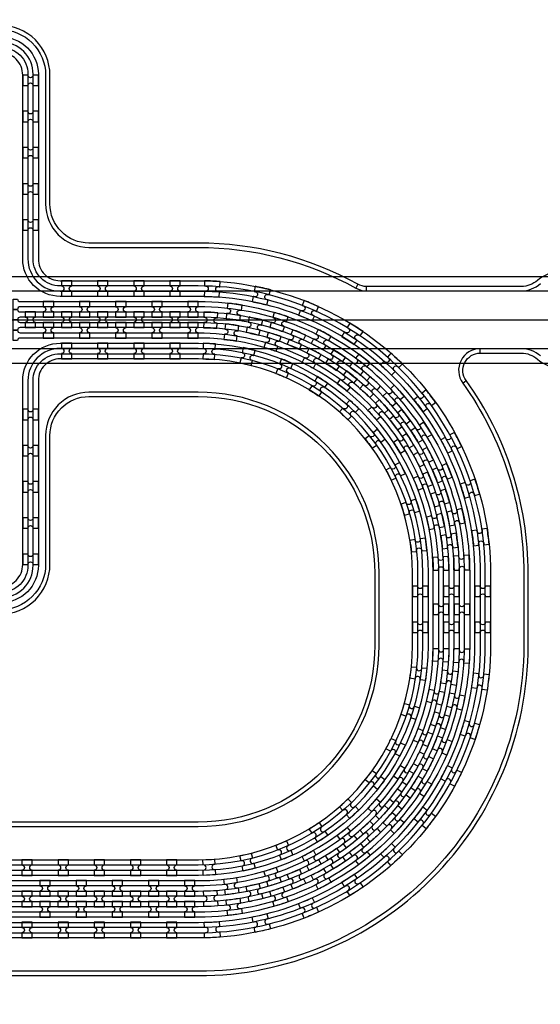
# Model space of a CAD drawing. Extents: x -63500 to 63500, y -63500 to 63500.
# Tile 272 of 296: x 34609 to 38208, y 402 to 7203. Entities that reach past the tile are written whole.
import ezdxf

# ---------------------------------------------------------------- set-up
doc = ezdxf.new("R2010")
doc.units = 13
doc.header["$MEASUREMENT"] = 0
for name, color, linetype in [('1_Metal', 2, 'Continuous'), ('2_Electrodes', 5, 'Continuous'), ('3_Outline', 4, 'Continuous')]:
    doc.layers.add(name, color=color, linetype=linetype)

# ---------------------------------------------------------------- blocks, each defined once
blk = doc.blocks.new('*U141')
at = {"layer": '1_Metal'}
for points in [[(137.3, 193.7, -1), (140.1, 229.6, 0.000475), (142.9, 229.4), (145.6, 265.3, -0.013499), (66.1, 273.3), (61.5, 237.6, 0.000627), (65.3, 237.1, -1), (60.8, 201.4, -0.000627), (56.9, 201.9), (52.3, 166.2, 0.013498), (137.6, 157.5), (140.3, 193.5, -0.000475)], [(-23, 31.6), (-17.3, 67.2, -0.000725), (-22.1, 68, -1), (-16.2, 103.5, 0.000725), (-11.5, 102.7), (-5.7, 138.2, -0.013497), (-91.8, 154.6), (-99.5, 119.4, 0.000878), (-93.8, 118.2, -1), (-101.4, 83, -0.000877), (-107.2, 84.3), (-114.9, 49.1, 0.013496)], [(-122.5, 13.9), (-130.2, -21.2, 0.001088), (-122.5, -22.9, -1), (-130.1, -58.1, -0.001088), (-137.9, -56.4), (-145.6, -91.6, 0.013495), (-46.1, -110.5), (-40.3, -75, -0.000936), (-47.1, -73.9, -1), (-41.2, -38.3, 0.000936), (-34.6, -39.4), (-28.8, -3.9, -0.013496)], [(38.6, 59.1), (34, 23.4, 0.000987), (40.8, 22.5, -1), (36.4, -13.2, -0.000987), (29.4, -12.4), (24.9, -48.1, 0.013495), (121.7, -57.8), (124.4, -21.9, -0.000835), (118.5, -21.5, -1), (121.3, 14.4, 0.000835), (127, 14), (129.7, 49.9, -0.013497), (38.6, 59.1)], [(16.3, -192.1, -1), (11.9, -227.9, -0.001268), (1.9, -226.6), (-2.6, -262.3, 0.013494), (105.8, -273.3), (108.5, -237.4, -0.001116), (99.6, -236.7, -1), (102.5, -200.8, 0.001116), (111.1, -201.5), (113.8, -165.6, -0.013495), (11.1, -155.2), (6.5, -190.9, 0.001268)]]:
    blk.add_lwpolyline(points, format="xyb", close=True, dxfattribs=at)
blk = doc.blocks.new('*U135')
at = {"layer": '1_Metal', "color": 0, "linetype": 'ByBlock', "lineweight": -2, "transparency": 16777216}
for p, rotation in [((-415.8, 1200.9), 80.00000000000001), ((-537.3, 919.2), 70.00000000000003), ((-705.7, 662.9), 59.99999999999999), ((-916.2, 439.7), 50), ((-1162.2, 256.5), 40), ((-1436.2, 118.7), 30.00000000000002), ((-2034.7, -5), 9.999999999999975), ((-1730.1, 30.7), 19.99999999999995)]:
    blk.add_blockref('*U141', p, dxfattribs=dict(at, rotation=rotation))
blk.add_blockref('*U141', (-2340.9, 12.7), dxfattribs=at)
blk = doc.blocks.new('*U137')
at = {"layer": '1_Metal'}
for points in [[(137.3, 193.7, -1), (140.1, 229.6, 0.000475), (142.9, 229.4), (145.6, 265.3, -0.013499), (66.1, 273.3), (61.5, 237.6, 0.000627), (65.3, 237.1, -1), (60.8, 201.4, -0.000627), (56.9, 201.9), (52.3, 166.2, 0.013498), (137.6, 157.5), (140.3, 193.5, -0.000475)], [(-23, 31.6), (-17.3, 67.2, -0.000725), (-22.1, 68, -1), (-16.2, 103.5, 0.000725), (-11.5, 102.7), (-5.7, 138.2, -0.013497), (-91.8, 154.6), (-99.5, 119.4, 0.000878), (-93.8, 118.2, -1), (-101.4, 83, -0.000877), (-107.2, 84.3), (-114.9, 49.1, 0.013496)], [(-122.5, 13.9), (-130.2, -21.2, 0.001088), (-122.5, -22.9, -1), (-130.1, -58.1, -0.001088), (-137.9, -56.4), (-145.6, -91.6, 0.013495), (-46.1, -110.5), (-40.3, -75, -0.000936), (-47.1, -73.9, -1), (-41.2, -38.3, 0.000936), (-34.6, -39.4), (-28.8, -3.9, -0.013496)], [(38.6, 59.1), (34, 23.4, 0.000987), (40.8, 22.5, -1), (36.4, -13.2, -0.000987), (29.4, -12.4), (24.9, -48.1, 0.013495), (121.7, -57.8), (124.4, -21.9, -0.000835), (118.5, -21.5, -1), (121.3, 14.4, 0.000835), (127, 14), (129.7, 49.9, -0.013497), (38.6, 59.1)], [(16.3, -192.1, -1), (11.9, -227.9, -0.001268), (1.9, -226.6), (-2.6, -262.3, 0.013494), (105.8, -273.3), (108.5, -237.4, -0.001116), (99.6, -236.7, -1), (102.5, -200.8, 0.001116), (111.1, -201.5), (113.8, -165.6, -0.013495), (11.1, -155.2), (6.5, -190.9, 0.001268)]]:
    blk.add_lwpolyline(points, format="xyb", close=True, dxfattribs=at)
blk = doc.blocks.new('*U138')
at = {"layer": '1_Metal', "color": 0, "linetype": 'ByBlock', "lineweight": -2, "transparency": 16777216}
for p, rotation in [((-415.8, 1200.9), 80.00000000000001), ((-537.3, 919.2), 70.00000000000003), ((-705.7, 662.9), 59.99999999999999), ((-916.2, 439.7), 50), ((-1162.2, 256.5), 40), ((-1436.2, 118.7), 30.00000000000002), ((-2034.7, -5), 9.999999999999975), ((-1730.1, 30.7), 19.99999999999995)]:
    blk.add_blockref('*U137', p, dxfattribs=dict(at, rotation=rotation))
blk.add_blockref('*U137', (-2340.9, 12.7), dxfattribs=at)
blk = doc.blocks.new('*U139')
at = {"layer": '1_Metal'}
for points in [[(-270, 36), (-270, -36), (-234, -36, -0.414214), (-216, -18), (-216, -18, -0.414214), (-198, -36), (-162, -36), (-162, 36), (-198, 36, -0.414214), (-216, 18), (-216, 18, -0.414214), (-234, 36)], [(54, -35.9), (54, 36.1), (18, 36.1, -0.414214), (0, 18.1), (0, 18.1, -0.414214), (-18, 36.1), (-54, 36.1), (-54, -35.9), (-18, -35.9, -0.414214), (0, -17.9), (0, -17.9, -0.414214), (18, -35.9), (54, -35.9)], [(162, 35.9), (162, -36.1), (198, -36.1, -0.414214), (216, -18.1), (216, -18.1, -0.414214), (234, -36.1), (270, -36.1), (270, 35.9), (234, 35.9, -0.414214), (216, 17.9), (216, 17.9, -0.414214), (198, 35.9)]]:
    blk.add_lwpolyline(points, format="xyb", close=True, dxfattribs=at)
blk = doc.blocks.new('*U140')
at = {"layer": '1_Metal', "color": 0, "linetype": 'ByBlock', "lineweight": -2, "transparency": 16777216}
for p in [(0, 250), (0, 0)]:
    blk.add_blockref('*U139', p, dxfattribs=at)

msp = doc.modelspace()

# ---------------------------------------------------------------- linework, layer by layer
for p, q in [((32448.5, 5430), (39999.1, 5430)), ((32448.5, 5330), (40470.1, 5330)), ((29314, 5130), (37478.2, 5130)), ((37258.2, 5130), (40258.2, 5130)), ((40470.1, 4930), (32448.5, 4930)), ((32448.5, 4830), (39999.1, 4830))]:
    msp.add_line(p, q)
for radius in [50000, 47500, 45000]:
    msp.add_circle((0, 0), radius)
at = {"layer": '1_Metal'}
for points in [[(-50000, 0, -1), (50000, 0), (51000, 0, 1), (-51000, 0)], [(34738, 6748), (34738, 6820), (34702, 6820, -0.414214), (34684, 6802), (34684, 6802, -0.414214), (34666, 6820), (34630, 6820), (34630, 6748), (34666, 6748, -0.414214), (34684, 6766), (34684, 6766, -0.414214), (34702, 6748)], [(34738, 6748), (34738, 6820), (34702, 6820, -0.414214), (34684, 6802), (34684, 6802, -0.414214), (34666, 6820), (34630, 6820), (34630, 6748), (34666, 6748, -0.414214), (34684, 6766), (34684, 6766, -0.414214), (34702, 6748)], [(34738, 6498), (34738, 6570), (34702, 6570, -0.414214), (34684, 6552), (34684, 6552, -0.414214), (34666, 6570), (34630, 6570), (34630, 6498), (34666, 6498, -0.414214), (34684, 6516), (34684, 6516, -0.414214), (34702, 6498)], [(34738, 6248), (34738, 6320), (34702, 6320, -0.414214), (34684, 6302), (34684, 6302, -0.414214), (34666, 6320), (34630, 6320), (34630, 6248), (34666, 6248, -0.414214), (34684, 6266), (34684, 6266, -0.414214), (34702, 6248)], [(34738, 5998), (34738, 6070), (34702, 6070, -0.414214), (34684, 6052), (34684, 6052, -0.414214), (34666, 6070), (34630, 6070), (34630, 5998), (34666, 5998, -0.414214), (34684, 6016), (34684, 6016, -0.414214), (34702, 5998)], [(34738, 5748), (34738, 5820), (34702, 5820, -0.414214), (34684, 5802), (34684, 5802, -0.414214), (34666, 5820), (34630, 5820), (34630, 5748), (34666, 5748, -0.414214), (34684, 5766), (34684, 5766, -0.414214), (34702, 5748)], [(34897.2, 5292.1), (34969.2, 5292.1), (34969.2, 5328.1, -0.414214), (34951.2, 5346.1), (34951.2, 5346.1, -0.414214), (34969.2, 5364.1), (34969.2, 5400.1), (34897.2, 5400.1), (34897.2, 5364.1, -0.414214), (34915.2, 5346.1), (34915.2, 5346.1, -0.414214), (34897.2, 5328.1)], [(35147.2, 5292.1), (35219.2, 5292.1), (35219.2, 5328.1, -0.414214), (35201.2, 5346.1), (35201.2, 5346.1, -0.414214), (35219.2, 5364.1), (35219.2, 5400.1), (35147.2, 5400.1), (35147.2, 5364.1, -0.414214), (35165.2, 5346.1), (35165.2, 5346.1, -0.414214), (35147.2, 5328.1)], [(35397.2, 5292.1), (35469.2, 5292.1), (35469.2, 5328.1, -0.414214), (35451.2, 5346.1), (35451.2, 5346.1, -0.414214), (35469.2, 5364.1), (35469.2, 5400.1), (35397.2, 5400.1), (35397.2, 5364.1, -0.414214), (35415.2, 5346.1), (35415.2, 5346.1, -0.414214), (35397.2, 5328.1)], [(35647.2, 5292.1), (35719.2, 5292.1), (35719.2, 5328.1, -0.414214), (35701.2, 5346.1), (35701.2, 5346.1, -0.414214), (35719.2, 5364.1), (35719.2, 5400.1), (35647.2, 5400.1), (35647.2, 5364.1, -0.414214), (35665.2, 5346.1), (35665.2, 5346.1, -0.414214), (35647.2, 5328.1)], [(8302.1, 1040), (35844, 1040, 0.414214), (37684, 2880), (37684, 3380, 0.414214), (35844, 5220), (34612, 5220, 0.414214), (34594, 5202), (34594, 5202), (34563.4, 5202), (34563.4, 5272.2), (34593.4, 5272.2, 0.384752), (34611.3, 5256), (35844, 5256, -0.414214), (37720, 3380), (37720, 2880, -0.414214), (35844, 1004), (8302.1, 1004)], [(34844, 5148.1), (34844, 5184.1, -0.414214), (34826, 5202.1), (34826, 5202.1, -0.414214), (34844, 5220.1), (34844, 5256.1), (34772, 5256.1), (34772, 5220.1, -0.414214), (34790, 5202.1), (34790, 5202.1, -0.414214), (34772, 5184.1), (34772, 5148.1)], [(35094, 5148.1), (35094, 5184.1, -0.414214), (35076, 5202.1), (35076, 5202.1, -0.414214), (35094, 5220.1), (35094, 5256.1), (35022, 5256.1), (35022, 5220.1, -0.414214), (35040, 5202.1), (35040, 5202.1, -0.414214), (35022, 5184.1), (35022, 5148.1)], [(35344, 5148.1), (35344, 5184.1, -0.414214), (35326, 5202.1), (35326, 5202.1, -0.414214), (35344, 5220.1), (35344, 5256.1), (35272, 5256.1), (35272, 5220.1, -0.414214), (35290, 5202.1), (35290, 5202.1, -0.414214), (35272, 5184.1), (35272, 5148.1)], [(35594, 5148.1), (35594, 5184.1, -0.414214), (35576, 5202.1), (35576, 5202.1, -0.414214), (35594, 5220.1), (35594, 5256.1), (35522, 5256.1), (35522, 5220.1, -0.414214), (35540, 5202.1), (35540, 5202.1, -0.414214), (35522, 5184.1), (35522, 5148.1)], [(35844, 5148.1), (35844, 5184.1, -0.414214), (35826, 5202.1), (35826, 5202.1, -0.414214), (35844, 5220.1), (35844, 5256.1), (35772, 5256.1), (35772, 5220.1, -0.414214), (35790, 5202.1), (35790, 5202.1, -0.414214), (35772, 5184.1), (35772, 5148.1)], [(8302.1, 1112), (35844, 1112, 0.414214), (37612, 2880), (37612, 3380, 0.414214), (35844, 5148), (34612, 5148, 0.414214), (34594, 5130), (34594, 5130), (34563.4, 5130), (34563.4, 5202), (34594, 5202, 0.414214), (34612, 5184), (35844, 5184, -0.414214), (37648, 3380), (37648, 2880, -0.414214), (35844, 1076), (8302.1, 1076)], [(34719, 5184.1), (34647, 5184.1), (34647, 5148.1, -0.414214), (34665, 5130.1), (34665, 5130.1, -0.414214), (34647, 5112.1), (34647, 5076.1), (34719, 5076.1), (34719, 5112.1, -0.414214), (34701, 5130.1), (34701, 5130.1, -0.414214), (34719, 5148.1), (34719, 5184.1)], [(34969, 5184.1), (34897, 5184.1), (34897, 5148.1, -0.414214), (34915, 5130.1), (34915, 5130.1, -0.414214), (34897, 5112.1), (34897, 5076.1), (34969, 5076.1), (34969, 5112.1, -0.414214), (34951, 5130.1), (34951, 5130.1, -0.414214), (34969, 5148.1), (34969, 5184.1)], [(35219, 5184.1), (35147, 5184.1), (35147, 5148.1, -0.414214), (35165, 5130.1), (35165, 5130.1, -0.414214), (35147, 5112.1), (35147, 5076.1), (35219, 5076.1), (35219, 5112.1, -0.414214), (35201, 5130.1), (35201, 5130.1, -0.414214), (35219, 5148.1), (35219, 5184.1)], [(35469, 5184.1), (35397, 5184.1), (35397, 5148.1, -0.414214), (35415, 5130.1), (35415, 5130.1, -0.414214), (35397, 5112.1), (35397, 5076.1), (35469, 5076.1), (35469, 5112.1, -0.414214), (35451, 5130.1), (35451, 5130.1, -0.414214), (35469, 5148.1), (35469, 5184.1)], [(35719, 5184.1), (35647, 5184.1), (35647, 5148.1, -0.414214), (35665, 5130.1), (35665, 5130.1, -0.414214), (35647, 5112.1), (35647, 5076.1), (35719, 5076.1), (35719, 5112.1, -0.414214), (35701, 5130.1), (35701, 5130.1, -0.414214), (35719, 5148.1), (35719, 5184.1)], [(8302.1, 1184), (35844, 1184, 0.414214), (37540, 2880), (37540, 3380, 0.414214), (35844, 5076), (34612, 5076, 0.414214), (34594, 5058), (34594, 5058), (34563.4, 5058), (34563.4, 5130), (34594, 5130, 0.414214), (34612, 5112), (35844, 5112, -0.414214), (37576, 3380), (37576, 2880, -0.414214), (35844, 1148), (8302.1, 1148)], [(34844, 5112.1), (34772, 5112.1), (34772, 5076.1, -0.414214), (34790, 5058.1), (34790, 5058.1, -0.414214), (34772, 5040.1), (34772, 5004.1), (34844, 5004.1), (34844, 5040.1, -0.414214), (34826, 5058.1), (34826, 5058.1, -0.414214), (34844, 5076.1), (34844, 5112.1)], [(35094, 5112.1), (35022, 5112.1), (35022, 5076.1, -0.414214), (35040, 5058.1), (35040, 5058.1, -0.414214), (35022, 5040.1), (35022, 5004.1), (35094, 5004.1), (35094, 5040.1, -0.414214), (35076, 5058.1), (35076, 5058.1, -0.414214), (35094, 5076.1), (35094, 5112.1)], [(35344, 5112.1), (35272, 5112.1), (35272, 5076.1, -0.414214), (35290, 5058.1), (35290, 5058.1, -0.414214), (35272, 5040.1), (35272, 5004.1), (35344, 5004.1), (35344, 5040.1, -0.414214), (35326, 5058.1), (35326, 5058.1, -0.414214), (35344, 5076.1), (35344, 5112.1)], [(35594, 5112.1), (35522, 5112.1), (35522, 5076.1, -0.414214), (35540, 5058.1), (35540, 5058.1, -0.414214), (35522, 5040.1), (35522, 5004.1), (35594, 5004.1), (35594, 5040.1, -0.414214), (35576, 5058.1), (35576, 5058.1, -0.414214), (35594, 5076.1), (35594, 5112.1)], [(35844, 5112.1), (35772, 5112.1), (35772, 5076.1, -0.414214), (35790, 5058.1), (35790, 5058.1, -0.414214), (35772, 5040.1), (35772, 5004.1), (35844, 5004.1), (35844, 5040.1, -0.414214), (35826, 5058.1), (35826, 5058.1, -0.414214), (35844, 5076.1), (35844, 5112.1)], [(8302.1, 1256), (35844, 1256, 0.414214), (37468, 2880), (37468, 3380, 0.414214), (35844, 5004), (34611.3, 5004, 0.384752), (34593.4, 4987.9), (34563.4, 4987.9), (34563.4, 5058), (34594, 5058, 0.414214), (34612, 5040), (35844, 5040, -0.414214), (37504, 3380), (37504, 2880, -0.414214), (35844, 1220), (8302.1, 1220)], [(34897.1, 4860.1), (34969.1, 4860.1), (34969.1, 4896.1, -0.414214), (34951.1, 4914.1), (34951.1, 4914.1, -0.414214), (34969.1, 4932.1), (34969.1, 4968.1), (34897.1, 4968.1), (34897.1, 4932.1, -0.414214), (34915.1, 4914.1), (34915.1, 4914.1, -0.414214), (34897.1, 4896.1)], [(35147.1, 4860.1), (35219.1, 4860.1), (35219.1, 4896.1, -0.414214), (35201.1, 4914.1), (35201.1, 4914.1, -0.414214), (35219.1, 4932.1), (35219.1, 4968.1), (35147.1, 4968.1), (35147.1, 4932.1, -0.414214), (35165.1, 4914.1), (35165.1, 4914.1, -0.414214), (35147.1, 4896.1)], [(35397.1, 4860.1), (35469.1, 4860.1), (35469.1, 4896.1, -0.414214), (35451.1, 4914.1), (35451.1, 4914.1, -0.414214), (35469.1, 4932.1), (35469.1, 4968.1), (35397.1, 4968.1), (35397.1, 4932.1, -0.414214), (35415.1, 4914.1), (35415.1, 4914.1, -0.414214), (35397.1, 4896.1)], [(35647.1, 4860.1), (35719.1, 4860.1), (35719.1, 4896.1, -0.414214), (35701.1, 4914.1), (35701.1, 4914.1, -0.414214), (35719.1, 4932.1), (35719.1, 4968.1), (35647.1, 4968.1), (35647.1, 4932.1, -0.414214), (35665.1, 4914.1), (35665.1, 4914.1, -0.414214), (35647.1, 4896.1)], [(34738, 4440), (34738, 4512), (34702, 4512, -0.414214), (34684, 4494), (34684, 4494, -0.414214), (34666, 4512), (34630, 4512), (34630, 4440), (34666, 4440, -0.414214), (34684, 4458), (34684, 4458, -0.414214), (34702, 4440)], [(34738, 4190), (34738, 4262), (34702, 4262, -0.414214), (34684, 4244), (34684, 4244, -0.414214), (34666, 4262), (34630, 4262), (34630, 4190), (34666, 4190, -0.414214), (34684, 4208), (34684, 4208, -0.414214), (34702, 4190)], [(34738, 3940), (34738, 4012), (34702, 4012, -0.414214), (34684, 3994), (34684, 3994, -0.414214), (34666, 4012), (34630, 4012), (34630, 3940), (34666, 3940, -0.414214), (34684, 3958), (34684, 3958, -0.414214), (34702, 3940)], [(34738, 3690), (34738, 3762), (34702, 3762, -0.414214), (34684, 3744), (34684, 3744, -0.414214), (34666, 3762), (34630, 3762), (34630, 3690), (34666, 3690, -0.414214), (34684, 3708), (34684, 3708, -0.414214), (34702, 3690)], [(34738, 3440), (34738, 3512), (34702, 3512, -0.414214), (34684, 3494), (34684, 3494, -0.414214), (34666, 3512), (34630, 3512), (34630, 3440), (34666, 3440, -0.414214), (34684, 3458), (34684, 3458, -0.414214), (34702, 3440)], [(37576, 3166), (37540, 3166, -0.414214), (37522, 3148), (37522, 3148, -0.414214), (37504, 3166), (37468, 3166), (37468, 3094), (37504, 3094, -0.414214), (37522, 3112), (37522, 3112, -0.414214), (37540, 3094), (37576, 3094)], [(37612, 3166), (37612, 3094), (37648, 3094, -0.414214), (37666, 3112), (37666, 3112, -0.414214), (37684, 3094), (37720, 3094), (37720, 3166), (37684, 3166, -0.414214), (37666, 3148), (37666, 3148, -0.414214), (37648, 3166), (37612, 3166)], [(34624.1, 1292.1), (34696.1, 1292.1), (34696.1, 1328.1, -0.414214), (34678.1, 1346.1), (34678.1, 1346.1, -0.414214), (34696.1, 1364.1), (34696.1, 1400.1), (34624.1, 1400.1), (34624.1, 1364.1, -0.414214), (34642.1, 1346.1), (34642.1, 1346.1, -0.414214), (34624.1, 1328.1)], [(34874.1, 1292.1), (34946.1, 1292.1), (34946.1, 1328.1, -0.414214), (34928.1, 1346.1), (34928.1, 1346.1, -0.414214), (34946.1, 1364.1), (34946.1, 1400.1), (34874.1, 1400.1), (34874.1, 1364.1, -0.414214), (34892.1, 1346.1), (34892.1, 1346.1, -0.414214), (34874.1, 1328.1)], [(35124.1, 1292.1), (35196.1, 1292.1), (35196.1, 1328.1, -0.414214), (35178.1, 1346.1), (35178.1, 1346.1, -0.414214), (35196.1, 1364.1), (35196.1, 1400.1), (35124.1, 1400.1), (35124.1, 1364.1, -0.414214), (35142.1, 1346.1), (35142.1, 1346.1, -0.414214), (35124.1, 1328.1)], [(35374.1, 1292.1), (35446.1, 1292.1), (35446.1, 1328.1, -0.414214), (35428.1, 1346.1), (35428.1, 1346.1, -0.414214), (35446.1, 1364.1), (35446.1, 1400.1), (35374.1, 1400.1), (35374.1, 1364.1, -0.414214), (35392.1, 1346.1), (35392.1, 1346.1, -0.414214), (35374.1, 1328.1)], [(35624.1, 1292.1), (35696.1, 1292.1), (35696.1, 1328.1, -0.414214), (35678.1, 1346.1), (35678.1, 1346.1, -0.414214), (35696.1, 1364.1), (35696.1, 1400.1), (35624.1, 1400.1), (35624.1, 1364.1, -0.414214), (35642.1, 1346.1), (35642.1, 1346.1, -0.414214), (35624.1, 1328.1)], [(34820.9, 1148.1), (34820.9, 1184.1, -0.414214), (34802.9, 1202.1), (34802.9, 1202.1, -0.414214), (34820.9, 1220.1), (34820.9, 1256.1), (34748.9, 1256.1), (34748.9, 1220.1, -0.414214), (34766.9, 1202.1), (34766.9, 1202.1, -0.414214), (34748.9, 1184.1), (34748.9, 1148.1)], [(35070.9, 1148.1), (35070.9, 1184.1, -0.414214), (35052.9, 1202.1), (35052.9, 1202.1, -0.414214), (35070.9, 1220.1), (35070.9, 1256.1), (34998.9, 1256.1), (34998.9, 1220.1, -0.414214), (35016.9, 1202.1), (35016.9, 1202.1, -0.414214), (34998.9, 1184.1), (34998.9, 1148.1)], [(35320.9, 1148.1), (35320.9, 1184.1, -0.414214), (35302.9, 1202.1), (35302.9, 1202.1, -0.414214), (35320.9, 1220.1), (35320.9, 1256.1), (35248.9, 1256.1), (35248.9, 1220.1, -0.414214), (35266.9, 1202.1), (35266.9, 1202.1, -0.414214), (35248.9, 1184.1), (35248.9, 1148.1)], [(35570.9, 1148.1), (35570.9, 1184.1, -0.414214), (35552.9, 1202.1), (35552.9, 1202.1, -0.414214), (35570.9, 1220.1), (35570.9, 1256.1), (35498.9, 1256.1), (35498.9, 1220.1, -0.414214), (35516.9, 1202.1), (35516.9, 1202.1, -0.414214), (35498.9, 1184.1), (35498.9, 1148.1)], [(35820.9, 1148.1), (35820.9, 1184.1, -0.414214), (35802.9, 1202.1), (35802.9, 1202.1, -0.414214), (35820.9, 1220.1), (35820.9, 1256.1), (35748.9, 1256.1), (35748.9, 1220.1, -0.414214), (35766.9, 1202.1), (35766.9, 1202.1, -0.414214), (35748.9, 1184.1), (35748.9, 1148.1)], [(34695.9, 1184.1), (34623.9, 1184.1), (34623.9, 1148.1, -0.414214), (34641.9, 1130.1), (34641.9, 1130.1, -0.414214), (34623.9, 1112.1), (34623.9, 1076.1), (34695.9, 1076.1), (34695.9, 1112.1, -0.414214), (34677.9, 1130.1), (34677.9, 1130.1, -0.414214), (34695.9, 1148.1), (34695.9, 1184.1)], [(34945.9, 1184.1), (34873.9, 1184.1), (34873.9, 1148.1, -0.414214), (34891.9, 1130.1), (34891.9, 1130.1, -0.414214), (34873.9, 1112.1), (34873.9, 1076.1), (34945.9, 1076.1), (34945.9, 1112.1, -0.414214), (34927.9, 1130.1), (34927.9, 1130.1, -0.414214), (34945.9, 1148.1), (34945.9, 1184.1)], [(35195.9, 1184.1), (35123.9, 1184.1), (35123.9, 1148.1, -0.414214), (35141.9, 1130.1), (35141.9, 1130.1, -0.414214), (35123.9, 1112.1), (35123.9, 1076.1), (35195.9, 1076.1), (35195.9, 1112.1, -0.414214), (35177.9, 1130.1), (35177.9, 1130.1, -0.414214), (35195.9, 1148.1), (35195.9, 1184.1)], [(35445.9, 1184.1), (35373.9, 1184.1), (35373.9, 1148.1, -0.414214), (35391.9, 1130.1), (35391.9, 1130.1, -0.414214), (35373.9, 1112.1), (35373.9, 1076.1), (35445.9, 1076.1), (35445.9, 1112.1, -0.414214), (35427.9, 1130.1), (35427.9, 1130.1, -0.414214), (35445.9, 1148.1), (35445.9, 1184.1)], [(35695.9, 1184.1), (35623.9, 1184.1), (35623.9, 1148.1, -0.414214), (35641.9, 1130.1), (35641.9, 1130.1, -0.414214), (35623.9, 1112.1), (35623.9, 1076.1), (35695.9, 1076.1), (35695.9, 1112.1, -0.414214), (35677.9, 1130.1), (35677.9, 1130.1, -0.414214), (35695.9, 1148.1), (35695.9, 1184.1)], [(34820.9, 1112.1), (34748.9, 1112.1), (34748.9, 1076.1, -0.414214), (34766.9, 1058.1), (34766.9, 1058.1, -0.414214), (34748.9, 1040.1), (34748.9, 1004.1), (34820.9, 1004.1), (34820.9, 1040.1, -0.414214), (34802.9, 1058.1), (34802.9, 1058.1, -0.414214), (34820.9, 1076.1), (34820.9, 1112.1)], [(35070.9, 1112.1), (34998.9, 1112.1), (34998.9, 1076.1, -0.414214), (35016.9, 1058.1), (35016.9, 1058.1, -0.414214), (34998.9, 1040.1), (34998.9, 1004.1), (35070.9, 1004.1), (35070.9, 1040.1, -0.414214), (35052.9, 1058.1), (35052.9, 1058.1, -0.414214), (35070.9, 1076.1), (35070.9, 1112.1)], [(35320.9, 1112.1), (35248.9, 1112.1), (35248.9, 1076.1, -0.414214), (35266.9, 1058.1), (35266.9, 1058.1, -0.414214), (35248.9, 1040.1), (35248.9, 1004.1), (35320.9, 1004.1), (35320.9, 1040.1, -0.414214), (35302.9, 1058.1), (35302.9, 1058.1, -0.414214), (35320.9, 1076.1), (35320.9, 1112.1)], [(35570.9, 1112.1), (35498.9, 1112.1), (35498.9, 1076.1, -0.414214), (35516.9, 1058.1), (35516.9, 1058.1, -0.414214), (35498.9, 1040.1), (35498.9, 1004.1), (35570.9, 1004.1), (35570.9, 1040.1, -0.414214), (35552.9, 1058.1), (35552.9, 1058.1, -0.414214), (35570.9, 1076.1), (35570.9, 1112.1)], [(35820.9, 1112.1), (35748.9, 1112.1), (35748.9, 1076.1, -0.414214), (35766.9, 1058.1), (35766.9, 1058.1, -0.414214), (35748.9, 1040.1), (35748.9, 1004.1), (35820.9, 1004.1), (35820.9, 1040.1, -0.414214), (35802.9, 1058.1), (35802.9, 1058.1, -0.414214), (35820.9, 1076.1), (35820.9, 1112.1)], [(34624, 860.1), (34696, 860.1), (34696, 896.1, -0.414214), (34678, 914.1), (34678, 914.1, -0.414214), (34696, 932.1), (34696, 968.1), (34624, 968.1), (34624, 932.1, -0.414214), (34642, 914.1), (34642, 914.1, -0.414214), (34624, 896.1)], [(34874, 860.1), (34946, 860.1), (34946, 896.1, -0.414214), (34928, 914.1), (34928, 914.1, -0.414214), (34946, 932.1), (34946, 968.1), (34874, 968.1), (34874, 932.1, -0.414214), (34892, 914.1), (34892, 914.1, -0.414214), (34874, 896.1)], [(35124, 860.1), (35196, 860.1), (35196, 896.1, -0.414214), (35178, 914.1), (35178, 914.1, -0.414214), (35196, 932.1), (35196, 968.1), (35124, 968.1), (35124, 932.1, -0.414214), (35142, 914.1), (35142, 914.1, -0.414214), (35124, 896.1)], [(35374, 860.1), (35446, 860.1), (35446, 896.1, -0.414214), (35428, 914.1), (35428, 914.1, -0.414214), (35446, 932.1), (35446, 968.1), (35374, 968.1), (35374, 932.1, -0.414214), (35392, 914.1), (35392, 914.1, -0.414214), (35374, 896.1)], [(35624, 860.1), (35696, 860.1), (35696, 896.1, -0.414214), (35678, 914.1), (35678, 914.1, -0.414214), (35696, 932.1), (35696, 968.1), (35624, 968.1), (35624, 932.1, -0.414214), (35642, 914.1), (35642, 914.1, -0.414214), (35624, 896.1)]]:
    msp.add_lwpolyline(points, format="xyb", close=True, dxfattribs=at)
for points in [[(29331.3, 5256), (31980, 5256, 0.414214), (32130, 5406), (32130, 6826, -0.414214), (32388, 7084), (34480, 7084, -0.414214), (34738, 6826), (34738, 5550, 0.414214), (34888, 5400), (34888, 5400), (35576.1, 5400), (35844.1, 5400, -0.414214), (37864.1, 3380), (37864.1, 2880, -0.414214), (35844.1, 860), (8302.1, 860)], [(8302.1, 896), (35844, 896, 0.414214), (37828, 2880), (37828, 3380, 0.414214), (35844, 5364), (34888, 5364, -0.414214), (34702, 5550), (34702, 6826, 0.414214), (34480, 7048), (32388, 7048, 0.414214), (32166, 6826), (32166, 5406, -0.414214), (31980, 5220), (29332, 5220, 0.414214)], [(29332, 5184), (31980, 5184, 0.414214), (32202, 5406), (32202, 6826, -0.414214), (32388, 7012), (34480, 7012, -0.414214), (34666, 6826), (34666, 5550, 0.414214), (34888, 5328), (35844, 5328, -0.414214), (37792, 3380), (37792, 2880, -0.414214), (35844, 932), (8302.1, 932)], [(8302.1, 968), (35844.1, 968, 0.414214), (37756.1, 2880), (37756.1, 3380, 0.414214), (35844.1, 5292), (35576.1, 5292), (34888, 5292), (34888, 5292, -0.414214), (34630, 5550), (34630, 6820, 0.414214), (34474, 6976), (32394, 6976, 0.414214), (32238, 6820), (32238, 5406, -0.414214), (31980, 5148), (29332, 5148, 0.414214)], [(29332, 5112), (31980, 5112, -0.414214), (32238, 4854), (32238, 3440, 0.414214), (32394, 3284), (34474, 3284, 0.414214), (34630, 3440), (34630, 4710, -0.414214), (34888, 4968), (34888, 4968), (35576.1, 4968), (35844.1, 4968, -0.414214), (37432.1, 3380), (37432.1, 2880, -0.414214), (35844.1, 1292), (8302.1, 1292)], [(8302.1, 1328), (35844, 1328, 0.414214), (37396, 2880), (37396, 3380, 0.414214), (35844, 4932), (34888, 4932, 0.414214), (34666, 4710), (34666, 3434, -0.414214), (34480, 3248), (32388, 3248, -0.414214), (32202, 3434), (32202, 4854, 0.414214), (31980, 5076), (29332, 5076, 0.414214)], [(29332, 5040), (31980, 5040, -0.414214), (32166, 4854), (32166, 3434, 0.414214), (32388, 3212), (34480, 3212, 0.414214), (34702, 3434), (34702, 4710, -0.414214), (34888, 4896), (35844, 4896, -0.414214), (37360, 3380), (37360, 2880, -0.414214), (35844, 1364), (8302.1, 1364)], [(8302.1, 1400), (35844.1, 1400, 0.414214), (37324.1, 2880), (37324.1, 3380, 0.414214), (35844.1, 4860), (35576.1, 4860), (34888, 4860), (34888, 4860, 0.414214), (34738, 4710), (34738, 3434, -0.414214), (34480, 3176), (32388, 3176, -0.414214), (32130, 3434), (32130, 4854, 0.414214), (31980, 5004), (29331.3, 5004, 0.384752)]]:
    msp.add_lwpolyline(points, format="xyb", dxfattribs=at)
at = {"layer": '2_Electrodes'}
for points in [[(47500, 0, 1), (-47500, 0), (-51000, 0, -1), (51000, 0)], [(26770, 6820), (26770, 5480, -0.414214), (26650, 5360), (26650, 5330, 0.414214), (26800, 5480), (26800, 6820, -0.414214), (27114, 7134), (34474, 7134, -0.414214), (34788, 6820), (34788, 5930, 0.414214), (35088, 5630), (35844, 5630, -0.127017), (36933.3, 5348.8, 0.127017), (37005.9, 5330), (37005.9, 5360, -0.127017), (36947.8, 5375, 0.127017), (35844, 5660), (35088, 5660, -0.414214), (34818, 5930), (34818, 6820, 0.414214), (34474, 7164), (27114, 7164, 0.414214)], [(37793.4, 4930, 0.610914), (37671.5, 4692.5, -0.156977), (38094, 3380), (38094, 2880, -0.414214), (35844, 630), (9298.2, 630), (9298.2, 600), (35844, 600, 0.414214), (38124, 2880), (38124, 3380, 0.156977), (37695.9, 4710, -0.610914), (37793.4, 4900)]]:
    msp.add_lwpolyline(points, format="xyb", close=True, dxfattribs=at)
for points in [[(38341.1, 5460, 0.182676), (38188.9, 5402.5, -0.182676), (38076.5, 5360), (37005.9, 5360, -0.127017), (36947.8, 5375), (36933.3, 5348.8, 0.127017), (37005.9, 5330), (38076.5, 5330, 0.182676), (38208.8, 5380, -0.182676)], [(38208.8, 4880, 0.182676), (38076.5, 4930), (37793.4, 4930, 0.610914), (37671.5, 4692.5), (37695.9, 4710, -0.610914), (37793.4, 4900), (38076.5, 4900, -0.182676), (38188.9, 4857.5, 0.182676), (38341.1, 4800)], [(9298.2, 1630), (35844, 1630, 0.414214), (37094, 2880), (37094, 3380, 0.414214), (35844, 4630), (35088, 4630, 0.414214), (34788, 4330), (34788, 3440, -0.414214), (34474, 3126), (27114, 3126, -0.414214)], [(27114, 3096), (34474, 3096, 0.414214), (34818, 3440), (34818, 4330, -0.414214), (35088, 4600), (35844, 4600, -0.414214), (37064, 3380), (37064, 2880, -0.414214), (35844, 1660), (9298.2, 1660)]]:
    msp.add_lwpolyline(points, format="xyb", dxfattribs=at)
at = {"layer": '3_Outline'}
for points in [[(47500, 0, 1), (-47500, 0), (-51000, 0, -1), (51000, 0)], [(26770, 6820), (26770, 5480, -0.414214), (26650, 5360), (26650, 5330, 0.414214), (26800, 5480), (26800, 6820, -0.414214), (27114, 7134), (34474, 7134, -0.414214), (34788, 6820), (34788, 5930, 0.414214), (35088, 5630), (35844, 5630, -0.127017), (36933.3, 5348.8, 0.127017), (37005.9, 5330), (37005.9, 5360, -0.127017), (36947.8, 5375, 0.127017), (35844, 5660), (35088, 5660, -0.414214), (34818, 5930), (34818, 6820, 0.414214), (34474, 7164), (27114, 7164, 0.414214)], [(37793.4, 4930, 0.610914), (37671.5, 4692.5, -0.156977), (38094, 3380), (38094, 2880, -0.414214), (35844, 630), (9298.2, 630), (9298.2, 600), (35844, 600, 0.414214), (38124, 2880), (38124, 3380, 0.156977), (37695.9, 4710, -0.610914), (37793.4, 4900)]]:
    msp.add_lwpolyline(points, format="xyb", close=True, dxfattribs=at)
for points in [[(38341.1, 5460, 0.182676), (38188.9, 5402.5, -0.182676), (38076.5, 5360), (37005.9, 5360, -0.127017), (36947.8, 5375), (36933.3, 5348.8, 0.127017), (37005.9, 5330), (38076.5, 5330, 0.182676), (38208.8, 5380, -0.182676)], [(38208.8, 4880, 0.182676), (38076.5, 4930), (37793.4, 4930, 0.610914), (37671.5, 4692.5), (37695.9, 4710, -0.610914), (37793.4, 4900), (38076.5, 4900, -0.182676), (38188.9, 4857.5, 0.182676), (38341.1, 4800)], [(9298.2, 1630), (35844, 1630, 0.414214), (37094, 2880), (37094, 3380, 0.414214), (35844, 4630), (35088, 4630, 0.414214), (34788, 4330), (34788, 3440, -0.414214), (34474, 3126), (27114, 3126, -0.414214)], [(27114, 3096), (34474, 3096, 0.414214), (34818, 3440), (34818, 4330, -0.414214), (35088, 4600), (35844, 4600, -0.414214), (37064, 3380), (37064, 2880, -0.414214), (35844, 1660), (9298.2, 1660)]]:
    msp.add_lwpolyline(points, format="xyb", dxfattribs=at)

# ---------------------------------------------------------------- block references
at = {"layer": '1_Metal'}
for name, p, rotation in [('*U135', (37083.7, 5807.5), 103), ('*U140', (37594, 3255.1), 180)]:
    msp.add_blockref(name, p, dxfattribs=dict(at, rotation=rotation))
at = {"layer": '1_Metal', "xscale": -1, "rotation": 76.99999999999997}
msp.add_blockref('*U138', (37083.7, 452.6), dxfattribs=at)

doc.saveas('drawing.dxf')
